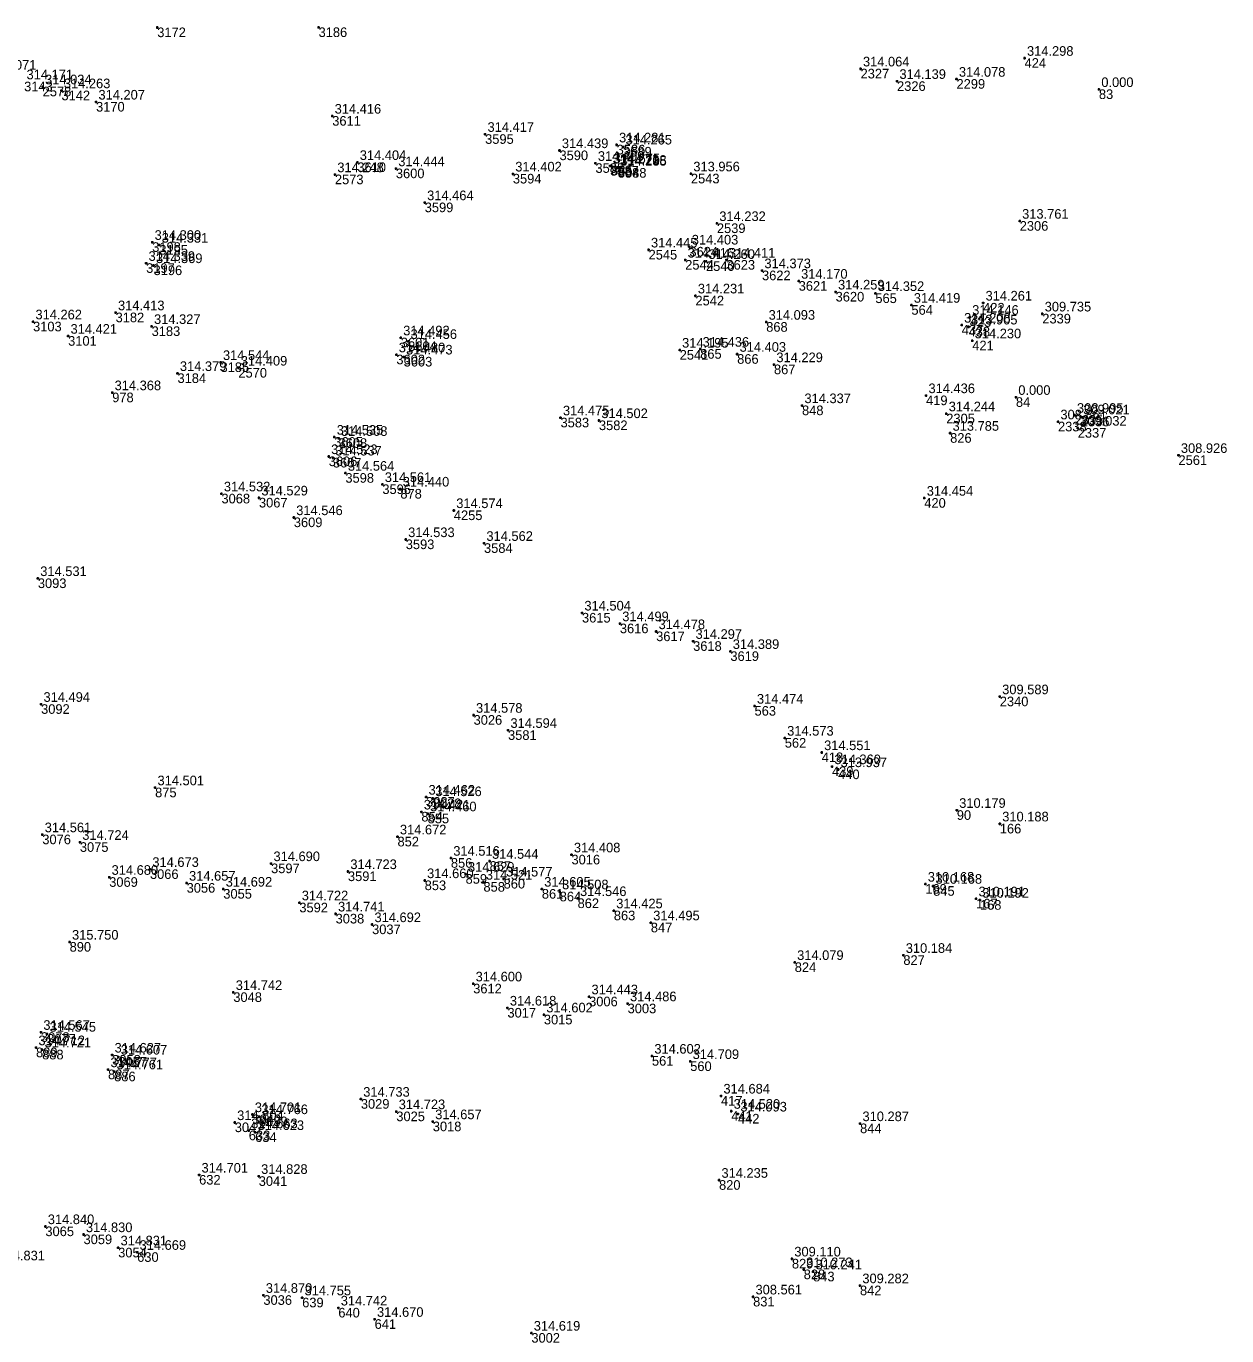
# Model space of a CAD drawing. Extents: x -829398 to -819400, y -1074439 to -1067977.
# Drawn here: x -820589.6 to -820439.8, y -1069165.2 to -1069001.7 of the extents above; entities that cross this region are included whole.
import ezdxf

# ---------------------------------------------------------------- set-up
doc = ezdxf.new("R2010")
doc.units = 0
for name, color, linetype in [('Vrstva 60', 7, 'Continuous'), ('Vrstva 61', 7, 'Continuous'), ('Čísla bodů_doměření_2012', 7, 'Continuous')]:
    doc.layers.add(name, color=color, linetype=linetype)

# ---------------------------------------------------------------- blocks, each defined once
blk = doc.blocks.new('BOD')
at = {"layer": 'Čísla bodů_doměření_2012'}
for p, q in [((-0.15, 0), (0.15, 0)), ((0, -0.15), (0, 0.15))]:
    blk.add_line(p, q, dxfattribs=at)

msp = doc.modelspace()

# ---------------------------------------------------------------- block references
at = {"layer": 'Vrstva 60'}
for p in [(-820573.259, -1069001.855), (-820553.125, -1069001.838), (-820465.007, -1069005.681), (-820465.007, -1069005.681), (-820485.48, -1069007.009), (-820480.926, -1069008.565), (-820473.504, -1069008.294), (-820473.504, -1069008.294), (-820587.56, -1069009.239), (-820585.214, -1069009.731), (-820455.73, -1069009.58), (-820580.897, -1069011.144), (-820551.417, -1069012.903), (-820532.338, -1069015.176), (-820523.057, -1069017.207), (-820515.923, -1069016.494), (-820515.121, -1069016.755), (-820548.284, -1069018.689), (-820518.568, -1069018.798), (-820551.084, -1069020.213), (-820543.477, -1069019.464), (-820528.875, -1069020.123), (-820516.73, -1069019.135), (-820516.606, -1069019.093), (-820515.789, -1069019.295), (-820515.772, -1069019.395), (-820506.652, -1069020.109), (-820506.652, -1069020.109), (-820539.875, -1069023.707), (-820503.41, -1069026.31), (-820503.41, -1069026.31), (-820465.616, -1069026.021), (-820465.616, -1069026.021), (-820573.888, -1069028.659), (-820573.002, -1069029.006), (-820511.936, -1069029.609), (-820506.84, -1069029.24), (-820574.646, -1069031.281), (-820573.717, -1069031.559), (-820507.365, -1069030.874), (-820504.768, -1069031.041), (-820504.768, -1069031.041), (-820502.215, -1069030.873), (-820497.779, -1069032.197), (-820493.203, -1069033.508), (-820488.591, -1069034.855), (-820483.632, -1069035.047), (-820483.632, -1069035.047), (-820506.089, -1069035.344), (-820506.089, -1069035.344), (-820479.133, -1069036.508), (-820479.133, -1069036.508), (-820470.179, -1069036.233), (-820470.179, -1069036.233), (-820578.457, -1069037.443), (-820471.845, -1069038.012), (-820471.845, -1069038.012), (-820462.796, -1069037.595), (-820462.796, -1069037.595), (-820588.76, -1069038.581), (-820573.96, -1069039.161), (-820497.256, -1069038.629), (-820497.256, -1069038.629), (-820472.855, -1069038.997), (-820472.855, -1069038.997), (-820471.994, -1069039.219), (-820471.994, -1069039.219), (-820584.382, -1069040.376), (-820542.863, -1069040.58), (-820541.947, -1069041.029), (-820471.535, -1069040.951), (-820471.535, -1069040.951), (-820543.416, -1069042.696), (-820542.503, -1069042.968), (-820508.056, -1069042.117), (-820508.056, -1069042.117), (-820505.494, -1069041.999), (-820500.88, -1069042.628), (-820565.359, -1069043.656), (-820563.134, -1069044.353), (-820496.287, -1069043.929), (-820570.731, -1069045.026), (-820578.88, -1069047.427), (-820477.303, -1069047.794), (-820477.303, -1069047.794), (-820466.09, -1069048.01), (-820492.785, -1069049.043), (-820522.926, -1069050.565), (-820518.133, -1069050.91), (-820474.78, -1069050.059), (-820474.78, -1069050.059), (-820460.835, -1069051.068), (-820460.835, -1069051.068), (-820458.768, -1069050.248), (-820458.768, -1069050.248), (-820457.986, -1069050.44), (-820457.986, -1069050.44), (-820551.158, -1069052.982), (-820550.632, -1069053.128), (-820474.297, -1069052.488), (-820474.297, -1069052.488), (-820458.371, -1069051.849), (-820458.371, -1069051.849), (-820551.859, -1069055.402), (-820551.34, -1069055.575), (-820445.799, -1069055.256), (-820549.777, -1069057.478), (-820545.163, -1069058.889), (-820542.918, -1069059.454), (-820565.246, -1069060.057), (-820560.564, -1069060.566), (-820477.522, -1069060.597), (-820477.522, -1069060.597), (-820536.241, -1069062.141), (-820556.214, -1069063.021), (-820542.243, -1069065.765), (-820532.478, -1069066.234), (-820588.161, -1069070.626), (-820520.246, -1069074.928), (-820515.52, -1069076.264), (-820510.99, -1069077.253), (-820506.376, -1069078.465), (-820501.728, -1069079.726), (-820468.104, -1069085.379), (-820468.104, -1069085.379), (-820587.756, -1069086.329), (-820498.711, -1069086.551), (-820498.711, -1069086.551), (-820533.776, -1069087.689), (-820529.477, -1069089.578), (-820494.939, -1069090.548), (-820494.939, -1069090.548), (-820490.329, -1069092.356), (-820490.329, -1069092.356), (-820489.043, -1069094.107), (-820489.043, -1069094.107), (-820488.275, -1069094.479), (-820488.275, -1069094.479), (-820573.527, -1069096.742), (-820539.697, -1069097.909), (-820538.865, -1069098.099), (-820540.295, -1069099.765), (-820540.295, -1069099.765), (-820539.509, -1069099.991), (-820539.509, -1069099.991), (-820473.468, -1069099.562), (-820473.468, -1069099.562), (-820468.099, -1069101.254), (-820468.099, -1069101.254), (-820587.605, -1069102.603), (-820582.917, -1069103.555), (-820543.272, -1069102.875), (-820521.558, -1069105.121), (-820574.171, -1069106.934), (-820559.052, -1069106.214), (-820536.61, -1069105.539), (-820536.61, -1069105.539), (-820531.778, -1069105.92), (-820531.778, -1069105.92), (-820579.255, -1069107.921), (-820569.591, -1069108.651), (-820549.459, -1069107.204), (-820539.881, -1069108.334), (-820534.776, -1069107.533), (-820532.547, -1069108.524), (-820532.547, -1069108.524), (-820530.03, -1069108.131), (-820477.392, -1069108.779), (-820477.392, -1069108.779), (-820565.017, -1069109.393), (-820525.26, -1069109.395), (-820523.031, -1069109.731), (-820523.031, -1069109.731), (-820476.415, -1069109.035), (-820476.415, -1069109.035), (-820555.523, -1069111.108), (-820520.797, -1069110.573), (-820471.059, -1069110.609), (-820471.059, -1069110.609), (-820470.577, -1069110.781), (-820470.577, -1069110.781), (-820550.996, -1069112.494), (-820516.274, -1069112.098), (-820511.655, -1069113.601), (-820546.445, -1069113.828), (-820584.197, -1069116.014), (-820493.695, -1069118.552), (-820493.695, -1069118.552), (-820480.139, -1069117.665), (-820480.139, -1069117.665), (-820533.825, -1069121.225), (-820563.765, -1069122.292), (-820519.359, -1069122.836), (-820529.551, -1069124.239), (-820525.004, -1069125.095), (-820514.552, -1069123.703), (-820587.775, -1069127.274), (-820587.004, -1069127.505), (-820588.387, -1069129.191), (-820587.625, -1069129.46), (-820578.886, -1069130.111), (-820578.117, -1069130.357), (-820511.516, -1069130.245), (-820511.516, -1069130.245), (-820506.739, -1069130.917), (-820506.739, -1069130.917), (-820579.399, -1069131.935), (-820578.637, -1069132.194), (-820547.848, -1069135.62), (-820502.894, -1069135.224), (-820502.894, -1069135.224), (-820561.379, -1069137.543), (-820560.556, -1069137.796), (-820543.424, -1069137.175), (-820501.616, -1069137.124), (-820501.616, -1069137.124), (-820500.778, -1069137.467), (-820500.778, -1069137.467), (-820563.584, -1069138.539), (-820561.835, -1069139.553), (-820561.04, -1069139.779), (-820538.87, -1069138.429), (-820485.539, -1069138.672), (-820485.539, -1069138.672), (-820568.032, -1069145.091), (-820560.594, -1069145.253), (-820503.14, -1069145.74), (-820503.14, -1069145.74), (-820587.22, -1069151.525), (-820582.46, -1069152.525), (-820578.135, -1069154.179), (-820575.765, -1069154.736), (-820494.047, -1069155.563), (-820494.047, -1069155.563), (-820492.573, -1069156.9), (-820492.573, -1069156.9), (-820491.401, -1069157.172), (-820491.401, -1069157.172), (-820485.554, -1069158.905), (-820485.554, -1069158.905), (-820560.012, -1069160.103), (-820555.171, -1069160.415), (-820498.889, -1069160.3), (-820498.889, -1069160.3), (-820550.657, -1069161.68), (-820546.13, -1069163.099), (-820526.565, -1069164.824)]:
    msp.add_blockref('BOD', p, dxfattribs=at)

# ---------------------------------------------------------------- texts
for s, p in [('3172', (-820573.259, -1069003.055)), ('3186', (-820553.125, -1069003.038)), ('2327', (-820485.48, -1069008.209)), ('424', (-820465.007, -1069006.881)), ('424', (-820465.007, -1069006.881)), ('3143', (-820589.872, -1069009.816)), ('2326', (-820480.926, -1069009.765)), ('2299', (-820473.504, -1069009.494)), ('2578', (-820587.56, -1069010.439)), ('3142', (-820585.214, -1069010.931)), ('83', (-820455.73, -1069010.78)), ('3170', (-820580.897, -1069012.344)), ('3611', (-820551.417, -1069014.103)), ('3595', (-820532.338, -1069016.376)), ('3586', (-820515.923, -1069017.694)), ('3589', (-820515.121, -1069017.955)), ('3610', (-820548.284, -1069019.889)), ('3590', (-820523.057, -1069018.407)), ('2573', (-820551.084, -1069021.413)), ('3600', (-820543.477, -1069020.664)), ('3594', (-820528.875, -1069021.323)), ('3585', (-820518.568, -1069019.998)), ('3587', (-820516.73, -1069020.335)), ('885', (-820516.606, -1069020.293)), ('884', (-820515.789, -1069020.495)), ('3588', (-820515.772, -1069020.595)), ('2543', (-820506.652, -1069021.309)), ('3599', (-820539.875, -1069024.907)), ('2539', (-820503.41, -1069027.51)), ('2306', (-820465.616, -1069027.221)), ('3198', (-820573.888, -1069029.859)), ('3195', (-820573.002, -1069030.206)), ('2545', (-820511.936, -1069030.809)), ('3624', (-820506.84, -1069030.44)), ('3197', (-820574.646, -1069032.481)), ('3196', (-820573.717, -1069032.759)), ('2544', (-820507.365, -1069032.074)), ('2540', (-820504.768, -1069032.241)), ('3623', (-820502.215, -1069032.073)), ('3622', (-820497.779, -1069033.397)), ('3621', (-820493.203, -1069034.708)), ('3620', (-820488.591, -1069036.055)), ('565', (-820483.632, -1069036.247)), ('565', (-820483.632, -1069036.247)), ('2542', (-820506.089, -1069036.544)), ('564', (-820479.133, -1069037.708)), ('564', (-820479.133, -1069037.708)), ('422', (-820470.179, -1069037.433)), ('422', (-820470.179, -1069037.433)), ('3182', (-820578.457, -1069038.643)), ('423', (-820471.845, -1069039.212)), ('423', (-820471.845, -1069039.212)), ('2339', (-820462.796, -1069038.795)), ('3103', (-820588.76, -1069039.781)), ('3183', (-820573.96, -1069040.361)), ('868', (-820497.256, -1069039.829)), ('868', (-820497.256, -1069039.829)), ('437', (-820472.855, -1069040.197)), ('437', (-820472.855, -1069040.197)), ('438', (-820471.994, -1069040.419)), ('438', (-820471.994, -1069040.419)), ('3101', (-820584.382, -1069041.576)), ('3601', (-820542.863, -1069041.78)), ('3604', (-820541.947, -1069042.229)), ('421', (-820471.535, -1069042.151)), ('421', (-820471.535, -1069042.151)), ('3602', (-820543.416, -1069043.896)), ('3603', (-820542.503, -1069044.168)), ('2541', (-820508.056, -1069043.317)), ('865', (-820505.494, -1069043.199)), ('866', (-820500.88, -1069043.828)), ('3185', (-820565.359, -1069044.856)), ('2570', (-820563.134, -1069045.553)), ('867', (-820496.287, -1069045.129)), ('3184', (-820570.731, -1069046.226)), ('978', (-820578.88, -1069048.627)), ('419', (-820477.303, -1069048.994)), ('419', (-820477.303, -1069048.994)), ('84', (-820466.09, -1069049.21)), ('848', (-820492.785, -1069050.243)), ('3583', (-820522.926, -1069051.765)), ('3582', (-820518.133, -1069052.11)), ('2305', (-820474.78, -1069051.259)), ('2338', (-820460.835, -1069052.268)), ('2335', (-820458.768, -1069051.448)), ('2336', (-820457.986, -1069051.64)), ('3605', (-820551.158, -1069054.182)), ('826', (-820474.297, -1069053.688)), ('826', (-820474.297, -1069053.688)), ('2337', (-820458.371, -1069053.049)), ('3608', (-820550.632, -1069054.328)), ('3606', (-820551.859, -1069056.602)), ('3607', (-820551.34, -1069056.775)), ('2561', (-820445.799, -1069056.456)), ('3598', (-820549.777, -1069058.678)), ('3596', (-820545.163, -1069060.089)), ('878', (-820542.918, -1069060.654)), ('3068', (-820565.246, -1069061.257)), ('3067', (-820560.564, -1069061.766)), ('420', (-820477.522, -1069061.797)), ('420', (-820477.522, -1069061.797)), ('4255', (-820536.241, -1069063.341)), ('3609', (-820556.214, -1069064.221)), ('3593', (-820542.243, -1069066.965)), ('3584', (-820532.478, -1069067.434)), ('3093', (-820588.161, -1069071.826)), ('3615', (-820520.246, -1069076.128)), ('3616', (-820515.52, -1069077.464)), ('3617', (-820510.99, -1069078.453)), ('3618', (-820506.376, -1069079.665)), ('3619', (-820501.728, -1069080.926)), ('2340', (-820468.104, -1069086.579)), ('3092', (-820587.756, -1069087.529)), ('563', (-820498.711, -1069087.751)), ('563', (-820498.711, -1069087.751)), ('3026', (-820533.776, -1069088.889)), ('3581', (-820529.477, -1069090.778)), ('562', (-820494.939, -1069091.748)), ('562', (-820494.939, -1069091.748)), ('418', (-820490.329, -1069093.556)), ('418', (-820490.329, -1069093.556)), ('439', (-820489.043, -1069095.307)), ('439', (-820489.043, -1069095.307)), ('440', (-820488.275, -1069095.679)), ('440', (-820488.275, -1069095.679)), ('875', (-820573.527, -1069097.942)), ('3027', (-820539.697, -1069099.109)), ('3028', (-820538.865, -1069099.299)), ('854', (-820540.295, -1069100.965)), ('854', (-820540.295, -1069100.965)), ('855', (-820539.509, -1069101.191)), ('855', (-820539.509, -1069101.191)), ('90', (-820473.468, -1069100.762)), ('166', (-820468.099, -1069102.454)), ('166', (-820468.099, -1069102.454)), ('3076', (-820587.605, -1069103.803)), ('3075', (-820582.917, -1069104.755)), ('852', (-820543.272, -1069104.075)), ('3016', (-820521.558, -1069106.321)), ('3066', (-820574.171, -1069108.134)), ('3597', (-820559.052, -1069107.414)), ('856', (-820536.61, -1069106.739)), ('856', (-820536.61, -1069106.739)), ('857', (-820531.778, -1069107.12)), ('857', (-820531.778, -1069107.12)), ('3069', (-820579.255, -1069109.121)), ('3591', (-820549.459, -1069108.404)), ('853', (-820539.881, -1069109.534)), ('859', (-820534.776, -1069108.733)), ('858', (-820532.547, -1069109.724)), ('858', (-820532.547, -1069109.724)), ('860', (-820530.03, -1069109.331)), ('3056', (-820569.591, -1069109.851)), ('3055', (-820565.017, -1069110.593)), ('861', (-820525.26, -1069110.595)), ('864', (-820523.031, -1069110.931)), ('864', (-820523.031, -1069110.931)), ('169', (-820477.392, -1069109.979)), ('169', (-820477.392, -1069109.979)), ('845', (-820476.415, -1069110.235)), ('845', (-820476.415, -1069110.235)), ('3592', (-820555.523, -1069112.308)), ('862', (-820520.797, -1069111.773)), ('167', (-820471.059, -1069111.809)), ('167', (-820471.059, -1069111.809)), ('168', (-820470.577, -1069111.981)), ('168', (-820470.577, -1069111.981)), ('3038', (-820550.996, -1069113.694)), ('863', (-820516.274, -1069113.298)), ('3037', (-820546.445, -1069115.028)), ('847', (-820511.655, -1069114.801)), ('890', (-820584.197, -1069117.214)), ('827', (-820480.139, -1069118.865)), ('827', (-820480.139, -1069118.865)), ('824', (-820493.695, -1069119.752)), ('824', (-820493.695, -1069119.752)), ('3612', (-820533.825, -1069122.425)), ('3048', (-820563.765, -1069123.492)), ('3006', (-820519.359, -1069124.036)), ('3017', (-820529.551, -1069125.439)), ('3003', (-820514.552, -1069124.903)), ('3015', (-820525.004, -1069126.295)), ('3078', (-820587.775, -1069128.474)), ('3077', (-820587.004, -1069128.705)), ('889', (-820588.387, -1069130.391)), ('888', (-820587.625, -1069130.66)), ('3058', (-820578.886, -1069131.311)), ('3057', (-820578.117, -1069131.557)), ('561', (-820511.516, -1069131.445)), ('561', (-820511.516, -1069131.445)), ('560', (-820506.739, -1069132.117)), ('560', (-820506.739, -1069132.117)), ('887', (-820579.399, -1069133.135)), ('886', (-820578.637, -1069133.394)), ('3029', (-820547.848, -1069136.82)), ('417', (-820502.894, -1069136.424)), ('417', (-820502.894, -1069136.424)), ('3040', (-820561.379, -1069138.743)), ('3039', (-820560.556, -1069138.996)), ('3025', (-820543.424, -1069138.375)), ('441', (-820501.616, -1069138.324)), ('441', (-820501.616, -1069138.324)), ('442', (-820500.778, -1069138.667)), ('442', (-820500.778, -1069138.667)), ('3047', (-820563.584, -1069139.739)), ('633', (-820561.835, -1069140.753)), ('3018', (-820538.87, -1069139.629)), ('844', (-820485.539, -1069139.872)), ('844', (-820485.539, -1069139.872)), ('634', (-820561.04, -1069140.979)), ('632', (-820568.032, -1069146.291)), ('3041', (-820560.594, -1069146.453)), ('820', (-820503.14, -1069146.94)), ('820', (-820503.14, -1069146.94)), ('3065', (-820587.22, -1069152.725)), ('3059', (-820582.46, -1069153.725)), ('3054', (-820578.135, -1069155.379)), ('630', (-820575.765, -1069155.936)), ('829', (-820494.047, -1069156.763)), ('829', (-820494.047, -1069156.763)), ('828', (-820492.573, -1069158.1)), ('828', (-820492.573, -1069158.1)), ('843', (-820491.401, -1069158.372)), ('843', (-820491.401, -1069158.372)), ('842', (-820485.554, -1069160.105)), ('842', (-820485.554, -1069160.105)), ('3036', (-820560.012, -1069161.303)), ('639', (-820555.171, -1069161.615)), ('831', (-820498.889, -1069161.5)), ('831', (-820498.889, -1069161.5)), ('640', (-820550.657, -1069162.88)), ('641', (-820546.13, -1069164.299)), ('3002', (-820526.565, -1069166.024))]:
    msp.add_text(s, height=1.2, dxfattribs=at).set_placement(p)
at = {"layer": 'Vrstva 61'}
for s, p in [('314.064', (-820485.18, -1069006.709)), ('314.298', (-820464.707, -1069005.381)), ('314.071', (-820594.147, -1069007.116)), ('314.171', (-820589.572, -1069008.316)), ('314.139', (-820480.626, -1069008.265)), ('314.078', (-820473.204, -1069007.994)), ('314.034', (-820587.26, -1069008.939)), ('314.263', (-820584.914, -1069009.431)), ('0.000', (-820455.43, -1069009.28)), ('314.207', (-820580.597, -1069010.844)), ('314.416', (-820551.117, -1069012.603)), ('314.417', (-820532.038, -1069014.876)), ('314.281', (-820515.623, -1069016.194)), ('314.265', (-820514.821, -1069016.455)), ('314.439', (-820522.757, -1069016.907)), ('314.248', (-820550.784, -1069019.913)), ('314.404', (-820547.984, -1069018.389)), ('314.444', (-820543.177, -1069019.164)), ('314.402', (-820528.575, -1069019.823)), ('314.409', (-820518.268, -1069018.498)), ('314.271', (-820516.43, -1069018.835)), ('314.675', (-820516.306, -1069018.793)), ('314.268', (-820515.489, -1069018.995)), ('314.235', (-820515.472, -1069019.095)), ('313.956', (-820506.352, -1069019.809)), ('314.464', (-820539.575, -1069023.407)), ('314.232', (-820503.11, -1069026.01)), ('313.761', (-820465.316, -1069025.721)), ('314.300', (-820573.588, -1069028.359)), ('314.331', (-820572.702, -1069028.706)), ('314.445', (-820511.636, -1069029.309)), ('314.403', (-820506.54, -1069028.94)), ('314.339', (-820574.346, -1069030.981)), ('314.369', (-820573.417, -1069031.259)), ('314.416', (-820507.065, -1069030.574)), ('314.260', (-820504.468, -1069030.741)), ('314.411', (-820501.915, -1069030.573)), ('314.373', (-820497.479, -1069031.897)), ('314.170', (-820492.903, -1069033.208)), ('314.259', (-820488.291, -1069034.555)), ('314.231', (-820505.789, -1069035.044)), ('314.352', (-820483.332, -1069034.747)), ('314.419', (-820478.833, -1069036.208)), ('314.261', (-820469.879, -1069035.933)), ('314.413', (-820578.157, -1069037.143)), ('314.146', (-820471.545, -1069037.712)), ('309.735', (-820462.496, -1069037.295)), ('314.262', (-820588.46, -1069038.281)), ('314.327', (-820573.66, -1069038.861)), ('314.093', (-820496.956, -1069038.329)), ('314.208', (-820472.555, -1069038.697)), ('313.905', (-820471.694, -1069038.919)), ('314.421', (-820584.082, -1069040.076)), ('314.492', (-820542.563, -1069040.28)), ('314.456', (-820541.647, -1069040.729)), ('314.230', (-820471.235, -1069040.651)), ('314.480', (-820543.116, -1069042.396)), ('314.473', (-820542.203, -1069042.668)), ('314.195', (-820507.756, -1069041.817)), ('314.436', (-820505.194, -1069041.699)), ('314.403', (-820500.58, -1069042.328)), ('314.544', (-820565.059, -1069043.356)), ('314.409', (-820562.834, -1069044.053)), ('314.229', (-820495.987, -1069043.629)), ('314.379', (-820570.431, -1069044.726)), ('314.368', (-820578.58, -1069047.127)), ('314.436', (-820477.003, -1069047.494)), ('0.000', (-820465.79, -1069047.71)), ('314.337', (-820492.485, -1069048.743)), ('314.475', (-820522.626, -1069050.265)), ('314.502', (-820517.833, -1069050.61)), ('314.244', (-820474.48, -1069049.759)), ('308.861', (-820460.535, -1069050.768)), ('308.995', (-820458.468, -1069049.948)), ('309.021', (-820457.686, -1069050.14)), ('313.785', (-820473.997, -1069052.188)), ('309.032', (-820458.071, -1069051.549)), ('314.535', (-820550.858, -1069052.682)), ('314.508', (-820550.332, -1069052.828)), ('314.523', (-820551.559, -1069055.102)), ('314.537', (-820551.04, -1069055.275)), ('308.926', (-820445.499, -1069054.956)), ('314.564', (-820549.477, -1069057.178)), ('314.561', (-820544.863, -1069058.589)), ('314.440', (-820542.618, -1069059.154)), ('314.532', (-820564.946, -1069059.757)), ('314.529', (-820560.264, -1069060.266)), ('314.454', (-820477.222, -1069060.297)), ('314.574', (-820535.941, -1069061.841)), ('314.546', (-820555.914, -1069062.721)), ('314.533', (-820541.943, -1069065.465)), ('314.562', (-820532.178, -1069065.934)), ('314.531', (-820587.861, -1069070.326)), ('314.504', (-820519.946, -1069074.628)), ('314.499', (-820515.22, -1069075.964)), ('314.478', (-820510.69, -1069076.953)), ('314.297', (-820506.076, -1069078.165)), ('314.389', (-820501.428, -1069079.426)), ('309.589', (-820467.804, -1069085.079)), ('314.494', (-820587.456, -1069086.029)), ('314.474', (-820498.411, -1069086.251)), ('314.578', (-820533.476, -1069087.389)), ('314.594', (-820529.177, -1069089.278)), ('314.573', (-820494.639, -1069090.248)), ('314.551', (-820490.029, -1069092.056)), ('314.360', (-820488.743, -1069093.807)), ('313.937', (-820487.975, -1069094.179)), ('314.501', (-820573.227, -1069096.442)), ('314.462', (-820539.397, -1069097.609)), ('314.526', (-820538.565, -1069097.799)), ('314.421', (-820539.995, -1069099.465)), ('314.460', (-820539.209, -1069099.691)), ('310.179', (-820473.168, -1069099.262)), ('310.188', (-820467.799, -1069100.954)), ('314.561', (-820587.305, -1069102.303)), ('314.724', (-820582.617, -1069103.255)), ('314.672', (-820542.972, -1069102.575)), ('314.408', (-820521.258, -1069104.821)), ('314.690', (-820558.752, -1069105.914)), ('314.516', (-820536.31, -1069105.239)), ('314.544', (-820531.478, -1069105.62)), ('314.680', (-820578.955, -1069107.621)), ('314.673', (-820573.871, -1069106.634)), ('314.723', (-820549.159, -1069106.904)), ('314.660', (-820539.581, -1069108.034)), ('314.629', (-820534.476, -1069107.233)), ('314.577', (-820529.73, -1069107.831)), ('314.657', (-820569.291, -1069108.351)), ('314.692', (-820564.717, -1069109.093)), ('314.521', (-820532.247, -1069108.224)), ('314.605', (-820524.96, -1069109.095)), ('314.508', (-820522.731, -1069109.431)), ('310.168', (-820477.092, -1069108.479)), ('310.168', (-820476.115, -1069108.735)), ('314.722', (-820555.223, -1069110.808)), ('314.546', (-820520.497, -1069110.273)), ('310.191', (-820470.759, -1069110.309)), ('310.192', (-820470.277, -1069110.481)), ('314.741', (-820550.696, -1069112.194)), ('314.425', (-820515.974, -1069111.798)), ('314.692', (-820546.145, -1069113.528)), ('314.495', (-820511.355, -1069113.301)), ('315.750', (-820583.897, -1069115.714)), ('310.184', (-820479.839, -1069117.365)), ('314.079', (-820493.395, -1069118.252)), ('314.600', (-820533.525, -1069120.925)), ('314.742', (-820563.465, -1069121.992)), ('314.443', (-820519.059, -1069122.536)), ('314.618', (-820529.251, -1069123.939)), ('314.486', (-820514.252, -1069123.403)), ('314.602', (-820524.704, -1069124.795)), ('314.567', (-820587.475, -1069126.974)), ('314.545', (-820586.704, -1069127.205)), ('314.712', (-820588.087, -1069128.891)), ('314.721', (-820587.325, -1069129.16)), ('314.627', (-820578.586, -1069129.811)), ('314.607', (-820577.817, -1069130.057)), ('314.602', (-820511.216, -1069129.945)), ('314.709', (-820506.439, -1069130.617)), ('314.777', (-820579.099, -1069131.635)), ('314.761', (-820578.337, -1069131.894)), ('314.733', (-820547.548, -1069135.32)), ('314.684', (-820502.594, -1069134.924)), ('314.701', (-820561.079, -1069137.243)), ('314.766', (-820560.256, -1069137.496)), ('314.723', (-820543.124, -1069136.875)), ('314.520', (-820501.316, -1069136.824)), ('314.093', (-820500.478, -1069137.167)), ('314.804', (-820563.284, -1069138.239)), ('314.663', (-820561.535, -1069139.253)), ('314.657', (-820538.57, -1069138.129)), ('310.287', (-820485.239, -1069138.372)), ('314.623', (-820560.74, -1069139.479)), ('314.701', (-820567.732, -1069144.791)), ('314.828', (-820560.294, -1069144.953)), ('314.235', (-820502.84, -1069145.44)), ('314.840', (-820586.92, -1069151.225)), ('314.830', (-820582.16, -1069152.225)), ('314.831', (-820577.835, -1069153.879)), ('314.669', (-820575.465, -1069154.436)), ('309.110', (-820493.747, -1069155.263)), ('314.831', (-820593.078, -1069155.749)), ('310.273', (-820492.273, -1069156.6)), ('310.241', (-820491.101, -1069156.872)), ('309.282', (-820485.254, -1069158.605)), ('314.870', (-820559.712, -1069159.803)), ('314.755', (-820554.871, -1069160.115)), ('308.561', (-820498.589, -1069160)), ('314.742', (-820550.357, -1069161.38)), ('314.670', (-820545.83, -1069162.799)), ('314.619', (-820526.265, -1069164.524))]:
    msp.add_text(s, height=1.2, dxfattribs=at).set_placement(p)

doc.saveas('drawing.dxf')
